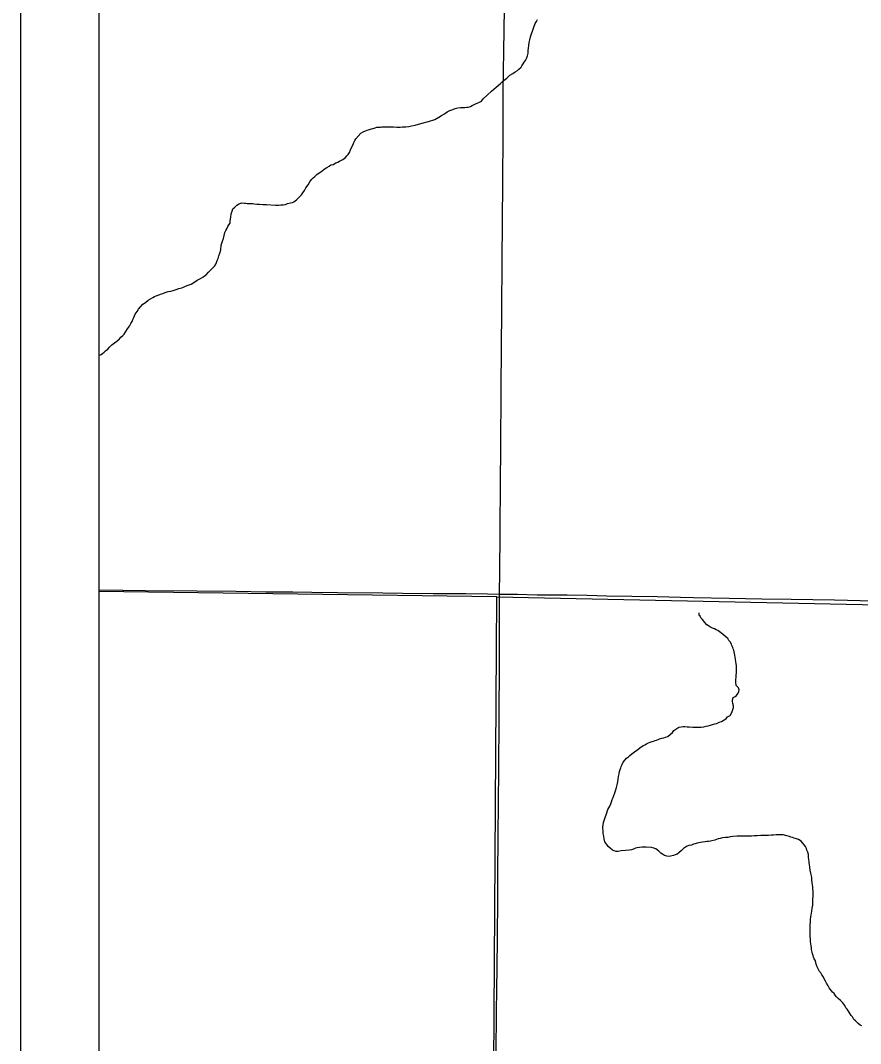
# Model space of a CAD drawing. Extents: x 0 to 34, y 0 to 22.
# Drawn here: x 2 to 3.072, y 14.95 to 16.256 of the extents above; entities that cross this region are included whole.
import ezdxf

# ---------------------------------------------------------------- set-up
doc = ezdxf.new("R2010")
doc.units = 0
for name, color, linetype in [('GM_X_County_Road', 7, 'Continuous'), ('GM_X_County_Text', 7, 'Continuous'), ('GM_X_Minor_River', 7, 'Continuous'), ('GM_X_Rail_Line_Text', 7, 'Continuous'), ('GM_X_Section', 7, 'Continuous'), ('GM_X_Township_Road', 7, 'Continuous'), ('SH_Cut_Line', 7, 'Continuous'), ('SH_Data', 7, 'Continuous')]:
    doc.layers.add(name, color=color, linetype=linetype)

msp = doc.modelspace()

# ---------------------------------------------------------------- linework, layer by layer
at = {"layer": 'GM_X_County_Road'}
for points in [[(2.1, 15.5292), (2.1305, 15.5288), (2.1591, 15.5284), (2.225, 15.5277), (2.2754, 15.5272), (2.3133, 15.5267), (2.3475, 15.5265), (2.3717, 15.5261), (2.4047, 15.5256), (2.4625, 15.5252), (2.4874, 15.525), (2.5265, 15.5244), (2.547, 15.5244), (2.5682, 15.5242), (2.5961, 15.5238), (2.6115, 15.5236)], [(2.6115, 15.5236), (2.6341, 15.5234), (2.6596, 15.5229), (2.6975, 15.5226), (2.723, 15.5221), (2.7478, 15.5216), (2.8125, 15.5206), (2.8423, 15.5196), (2.8591, 15.5191), (2.9045, 15.5184), (2.9461, 15.5178), (2.9834, 15.517), (3.0387, 15.5162), (3.1376, 15.5138)]]:
    msp.add_lwpolyline(points, dxfattribs=at)
at = {"layer": 'GM_X_County_Text'}
msp.add_lwpolyline([(2.1, 16.5239), (2.1, 14.1), (6.615, 14.1)], dxfattribs=at)
at = {"layer": 'GM_X_Minor_River'}
for points in [[(2.4761, 16.1199), (2.4802, 16.1195), (2.4844, 16.1195), (2.4875, 16.1198), (2.4897, 16.1198), (2.492, 16.1201), (2.4955, 16.1205), (2.4989, 16.1212), (2.5035, 16.1223), (2.5111, 16.1241), (2.5206, 16.1267), (2.5286, 16.1292), (2.534, 16.1322), (2.5374, 16.1345), (2.5401, 16.1363), (2.5428, 16.1378), (2.5447, 16.139), (2.5481, 16.1408), (2.5516, 16.1423), (2.5546, 16.1434), (2.5581, 16.1441), (2.5615, 16.1445), (2.5645, 16.1448), (2.5672, 16.1448), (2.5695, 16.1452), (2.5714, 16.1451), (2.5744, 16.1459), (2.5763, 16.1474), (2.5798, 16.1489), (2.5828, 16.15), (2.5851, 16.1511), (2.5882, 16.1529), (2.5905, 16.1556), (2.5955, 16.1605), (2.6012, 16.1657), (2.607, 16.1706), (2.6124, 16.1755), (2.6162, 16.1789), (2.6189, 16.1807), (2.6208, 16.1822), (2.6246, 16.186), (2.6285, 16.1882), (2.6315, 16.1901), (2.6342, 16.192), (2.6361, 16.1935), (2.6388, 16.1961), (2.64, 16.198), (2.6415, 16.2003), (2.643, 16.2025), (2.6446, 16.2048), (2.6457, 16.2071), (2.6469, 16.2105), (2.6477, 16.2139), (2.6481, 16.2173), (2.6485, 16.2203), (2.6489, 16.2238), (2.6494, 16.2276), (2.6502, 16.231), (2.651, 16.2348), (2.6521, 16.2389), (2.6537, 16.2435), (2.6553, 16.2473), (2.6568, 16.2518), (2.6587, 16.2544), (2.6599, 16.2571)], [(2.2477, 15.9421), (2.2489, 15.944), (2.25, 15.9467), (2.2512, 15.9493), (2.2524, 15.952), (2.2531, 15.9554), (2.2543, 15.9588), (2.2555, 15.963), (2.2563, 15.969), (2.2579, 15.974), (2.2591, 15.9774), (2.2599, 15.9812), (2.261, 15.985), (2.2622, 15.9876), (2.2634, 15.9899), (2.2645, 15.9929), (2.2661, 15.9948), (2.2676, 15.9971), (2.2676, 15.9997), (2.268, 16.0024), (2.2684, 16.0047), (2.2689, 16.0088), (2.27, 16.0122), (2.2712, 16.0153), (2.2735, 16.0175), (2.2762, 16.0202), (2.2781, 16.0213), (2.28, 16.022), (2.2827, 16.0228), (2.2857, 16.0227), (2.2876, 16.0227), (2.2895, 16.0223), (2.2922, 16.0223), (2.2945, 16.0222), (2.2964, 16.0222), (2.2983, 16.0218), (2.3017, 16.0214), (2.3051, 16.0214), (2.3093, 16.0209), (2.3139, 16.0209), (2.3253, 16.02), (2.3275, 16.02), (2.3298, 16.02), (2.3321, 16.0203), (2.3352, 16.0203), (2.3382, 16.021), (2.3409, 16.0221), (2.3447, 16.0229), (2.347, 16.0236), (2.3489, 16.0243), (2.3523, 16.027), (2.3543, 16.0288), (2.3566, 16.0311), (2.3585, 16.0334), (2.3604, 16.0356), (2.3623, 16.0386), (2.3643, 16.042), (2.367, 16.0458), (2.3693, 16.0496), (2.3716, 16.0526), (2.3735, 16.0549), (2.3758, 16.0567), (2.3781, 16.059), (2.3812, 16.0612), (2.3846, 16.0635), (2.3877, 16.0661), (2.3911, 16.068), (2.3938, 16.0699), (2.3961, 16.0713), (2.3992, 16.0721), (2.4026, 16.0739), (2.4049, 16.0751), (2.4072, 16.0762), (2.4095, 16.0773), (2.4114, 16.0784), (2.4148, 16.0807), (2.4164, 16.0829), (2.4183, 16.0848), (2.4198, 16.0874), (2.421, 16.0905), (2.4229, 16.0943), (2.4245, 16.0973), (2.4253, 16.0999), (2.4265, 16.1026), (2.428, 16.1048), (2.4345, 16.112), (2.4372, 16.1135), (2.4403, 16.115), (2.4425, 16.1157), (2.4456, 16.1168), (2.4479, 16.1176), (2.4502, 16.1179), (2.4525, 16.1186), (2.4548, 16.1194), (2.4574, 16.1197), (2.4593, 16.1197), (2.4612, 16.1201), (2.4639, 16.12), (2.4673, 16.12), (2.4711, 16.12), (2.4761, 16.1199)], [(2.1, 15.8282), (2.1029, 15.8296), (2.1048, 15.8308), (2.1067, 15.8323), (2.1086, 15.8341), (2.1113, 15.8364), (2.1136, 15.8386), (2.1167, 15.8416), (2.1201, 15.8443), (2.1228, 15.8465), (2.1263, 15.8495), (2.1282, 15.8514), (2.1305, 15.8537), (2.1324, 15.8555), (2.1343, 15.8586), (2.1367, 15.8623), (2.139, 15.8657), (2.1409, 15.8688), (2.1424, 15.8714), (2.1436, 15.8741), (2.1448, 15.8767), (2.1463, 15.8809), (2.149, 15.8843), (2.1506, 15.8873), (2.1563, 15.8937), (2.1594, 15.8959), (2.1629, 15.8986), (2.1659, 15.9004), (2.169, 15.9023), (2.1709, 15.9034), (2.1732, 15.9042), (2.1758, 15.9053), (2.1789, 15.9064), (2.1816, 15.9075), (2.1846, 15.9086), (2.1884, 15.9097), (2.1919, 15.9104), (2.1949, 15.9112), (2.1987, 15.9123), (2.2022, 15.9137), (2.206, 15.9145), (2.2079, 15.9152), (2.2106, 15.9167), (2.214, 15.9178), (2.2178, 15.9193), (2.2213, 15.9215), (2.2255, 15.9241), (2.2297, 15.9264), (2.2327, 15.9282), (2.235, 15.9297), (2.2369, 15.9312), (2.24, 15.9346), (2.2431, 15.9376), (2.2458, 15.9403), (2.2477, 15.9421)], [(2.9092, 15.3839), (2.9088, 15.3865), (2.9085, 15.3888), (2.9096, 15.3915), (2.9119, 15.3929), (2.9138, 15.3944), (2.9161, 15.3971), (2.9169, 15.3994), (2.9173, 15.4013), (2.9162, 15.4039), (2.9132, 15.407), (2.9128, 15.4112), (2.9129, 15.4142), (2.9133, 15.4176), (2.9133, 15.4203), (2.9137, 15.423), (2.9137, 15.4252), (2.9138, 15.4279), (2.9138, 15.4302), (2.9138, 15.4325), (2.9135, 15.4348), (2.9131, 15.4374), (2.9127, 15.4405), (2.912, 15.4431), (2.9117, 15.4458), (2.9113, 15.4477), (2.9106, 15.45), (2.9102, 15.4519), (2.9094, 15.4538), (2.9091, 15.4557), (2.908, 15.458), (2.9072, 15.4599), (2.9057, 15.4626), (2.9042, 15.4645), (2.9027, 15.4668), (2.9008, 15.4687), (2.8974, 15.4718), (2.8918, 15.476), (2.8899, 15.4772), (2.888, 15.478), (2.8857, 15.4792), (2.8831, 15.4803), (2.8808, 15.4815), (2.8782, 15.483), (2.8759, 15.4846), (2.8733, 15.4873), (2.8702, 15.4911), (2.8684, 15.4934), (2.8672, 15.4953), (2.8657, 15.4969), (2.8661, 15.4972), (2.8661, 15.4999)], [(2.7823, 15.1981), (2.7796, 15.1974), (2.7766, 15.1967), (2.772, 15.1963), (2.7667, 15.196), (2.7629, 15.1953), (2.7602, 15.1953), (2.7575, 15.1961), (2.7557, 15.1969), (2.7526, 15.1992), (2.75, 15.2015), (2.7485, 15.2042), (2.7459, 15.2076), (2.7451, 15.2111), (2.7444, 15.2145), (2.744, 15.2164), (2.7437, 15.2183), (2.7437, 15.2221), (2.7434, 15.2244), (2.7434, 15.2263), (2.7438, 15.2293), (2.7442, 15.232), (2.745, 15.2346), (2.7462, 15.2384), (2.7477, 15.2434), (2.7497, 15.2487), (2.752, 15.2528), (2.7532, 15.2558), (2.7543, 15.2585), (2.7551, 15.2615), (2.7563, 15.2642), (2.7594, 15.2725), (2.7606, 15.2767), (2.7614, 15.2801), (2.7622, 15.2839), (2.7626, 15.2873), (2.7634, 15.2907), (2.7642, 15.2941), (2.7646, 15.2972), (2.7654, 15.2998), (2.7662, 15.3017), (2.7665, 15.3036), (2.7677, 15.3063), (2.7693, 15.3093), (2.7716, 15.3123), (2.7735, 15.3142), (2.7758, 15.3161), (2.7777, 15.3176), (2.7804, 15.3198), (2.7838, 15.3224), (2.7877, 15.3251), (2.7904, 15.3273), (2.7946, 15.3303), (2.7969, 15.3314), (2.7991, 15.3325), (2.8014, 15.3337), (2.8037, 15.3348), (2.806, 15.3355), (2.8079, 15.3359), (2.8098, 15.3366), (2.8117, 15.3374), (2.8137, 15.3381), (2.8156, 15.3388), (2.8186, 15.3396), (2.8209, 15.3403), (2.8232, 15.341), (2.8262, 15.3421), (2.8297, 15.3448), (2.832, 15.347), (2.8339, 15.3497), (2.8389, 15.353), (2.8408, 15.3538), (2.8431, 15.3541), (2.8458, 15.3545), (2.848, 15.3545), (2.8507, 15.3544), (2.8534, 15.3544), (2.8579, 15.354), (2.8617, 15.3539), (2.8651, 15.3539), (2.8686, 15.3539), (2.872, 15.3542), (2.875, 15.3549), (2.8777, 15.3557), (2.8804, 15.3564), (2.8831, 15.3571), (2.8861, 15.3579), (2.8888, 15.3586), (2.8915, 15.3601), (2.8945, 15.3612), (2.8968, 15.3623), (2.8987, 15.3634), (2.9006, 15.3649), (2.9025, 15.3668), (2.9056, 15.3687), (2.9072, 15.3717), (2.9083, 15.374), (2.9091, 15.3762), (2.9099, 15.3789), (2.9099, 15.3812), (2.9092, 15.3839)], [(3.0089, 15.1144), (3.0097, 15.1162), (3.0101, 15.1193), (3.0105, 15.1227), (3.011, 15.1265), (3.0114, 15.1307), (3.0114, 15.1345), (3.0118, 15.1383), (3.0115, 15.1413), (3.0115, 15.1444), (3.0112, 15.1474), (3.0112, 15.1501), (3.0108, 15.1527), (3.0105, 15.155), (3.0101, 15.1588), (3.0098, 15.1615), (3.0094, 15.1642), (3.0087, 15.1676), (3.008, 15.1714), (3.0072, 15.1752), (3.0069, 15.1786), (3.0065, 15.1805), (3.0065, 15.1828), (3.0062, 15.1847), (3.0058, 15.1878), (3.0055, 15.1912), (3.0047, 15.1942), (3.0036, 15.1969), (3.0029, 15.1988), (3.0018, 15.2015), (3.0003, 15.2038), (2.998, 15.2061), (2.9961, 15.2084), (2.9927, 15.2103), (2.9905, 15.2115), (2.9874, 15.2123), (2.9851, 15.2131), (2.9833, 15.2135), (2.9814, 15.2143), (2.9779, 15.2151), (2.9734, 15.2163), (2.9684, 15.2163), (2.9646, 15.2163), (2.9608, 15.216), (2.9582, 15.216), (2.9547, 15.2157), (2.9502, 15.2157), (2.9449, 15.2154), (2.9403, 15.2151), (2.9365, 15.2151), (2.9331, 15.2148), (2.9296, 15.2148), (2.9255, 15.2149), (2.9201, 15.2149), (2.9148, 15.2146), (2.9091, 15.2143), (2.9057, 15.2139), (2.9026, 15.2132), (2.8996, 15.2129), (2.8961, 15.2125), (2.8931, 15.2118), (2.8904, 15.2114), (2.8862, 15.2096), (2.8824, 15.2089), (2.8805, 15.2085), (2.8782, 15.2081), (2.8759, 15.2078), (2.8737, 15.2074), (2.8706, 15.2071), (2.8679, 15.2067), (2.8657, 15.2064), (2.8634, 15.2056), (2.8611, 15.2049), (2.8588, 15.2045), (2.8565, 15.2034), (2.8531, 15.2027), (2.8508, 15.202), (2.8489, 15.2008), (2.8462, 15.199), (2.8435, 15.1963), (2.8401, 15.1933), (2.8381, 15.1918), (2.8355, 15.1907), (2.8332, 15.19), (2.8297, 15.1893), (2.8278, 15.1889), (2.8248, 15.1893), (2.8221, 15.1901), (2.8195, 15.1916), (2.8172, 15.1932), (2.8146, 15.1955), (2.8108, 15.1986), (2.8082, 15.1994), (2.8055, 15.2002), (2.7987, 15.2006), (2.7964, 15.2006), (2.7933, 15.2007), (2.7899, 15.2003), (2.7869, 15.2), (2.785, 15.1992), (2.7823, 15.1981)], [(3.0738, 14.9726), (3.0715, 14.9734), (3.0689, 14.9757), (3.0655, 14.9791), (3.0636, 14.9807), (3.0617, 14.9841), (3.0602, 14.986), (3.058, 14.9891), (3.0568, 14.9914), (3.055, 14.9937), (3.0535, 14.9956), (3.052, 14.9987), (3.0493, 15.0018), (3.0463, 15.0048), (3.0437, 15.0075), (3.0414, 15.0098), (3.0399, 15.0117), (3.0384, 15.0137), (3.0365, 15.0156), (3.035, 15.0175), (3.0335, 15.0194), (3.032, 15.0213), (3.0309, 15.0236), (3.0287, 15.0271), (3.0272, 15.0297), (3.0257, 15.0328), (3.0242, 15.0355), (3.0227, 15.0378), (3.0212, 15.0401), (3.0197, 15.042), (3.0167, 15.0481), (3.0156, 15.0515), (3.0145, 15.0554), (3.013, 15.058), (3.0122, 15.0603), (3.0115, 15.0626), (3.0108, 15.0645), (3.0104, 15.0668), (3.0097, 15.0699), (3.0093, 15.0725), (3.0089, 15.0748), (3.0086, 15.0771), (3.0082, 15.0798), (3.0083, 15.0836), (3.0079, 15.0866), (3.008, 15.09), (3.0076, 15.0942), (3.0076, 15.098), (3.0077, 15.1014), (3.0081, 15.1052), (3.0081, 15.1083), (3.0085, 15.1117), (3.0089, 15.1144)]]:
    msp.add_lwpolyline(points, dxfattribs=at)
at = {"layer": 'GM_X_Rail_Line_Text'}
msp.add_lwpolyline([(2.1, 15.527), (2.1, 14.5297), (2.6015, 14.5216), (2.6079, 15.52)], close=True, dxfattribs=at)
at = {"layer": 'GM_X_Section'}
msp.add_lwpolyline([(2.6079, 15.52), (3.6214, 15.4988), (3.6059, 14.5003), (2.6015, 14.5216)], close=True, dxfattribs=at)
at = {"layer": 'GM_X_Township_Road'}
for points in [[(2.6115, 15.5236), (2.6115, 15.5264), (2.6117, 15.5501), (2.6121, 15.6029), (2.6126, 15.6676), (2.613, 15.708), (2.6134, 15.7864), (2.6141, 15.8871), (2.6147, 15.9487), (2.6154, 16.0494), (2.6159, 16.1098), (2.6161, 16.1645), (2.6173, 16.2428), (2.6181, 16.3007), (2.6189, 16.3473), (2.6196, 16.4113), (2.6203, 16.4648), (2.6207, 16.5148)], [(2.6081, 15.0218), (2.6085, 15.0436), (2.609, 15.1319), (2.6093, 15.1648), (2.6098, 15.2146), (2.6103, 15.2997), (2.611, 15.3644), (2.6112, 15.4365), (2.6112, 15.4719), (2.6115, 15.5092), (2.6115, 15.5236)], [(2.6023, 14.5225), (2.6024, 14.5383), (2.6032, 14.5917), (2.6037, 14.6358), (2.604, 14.6613), (2.6045, 14.7247), (2.6046, 14.7552), (2.6058, 14.8416), (2.6068, 14.9069), (2.6072, 14.9404), (2.6076, 14.9871), (2.6081, 15.0218)]]:
    msp.add_lwpolyline(points, dxfattribs=at)
at = {"layer": 'SH_Cut_Line'}
msp.add_lwpolyline([(2.1, 16.5239), (2.1, 14.1), (8.9, 14.1), (8.9, 16.3981)], dxfattribs=at)
at = {"layer": 'SH_Data'}
for p, q in [((2, 21), (2, 14)), ((2.1, 20.9), (2.1, 14.1))]:
    msp.add_line(p, q, dxfattribs=at)

doc.saveas('drawing.dxf')
